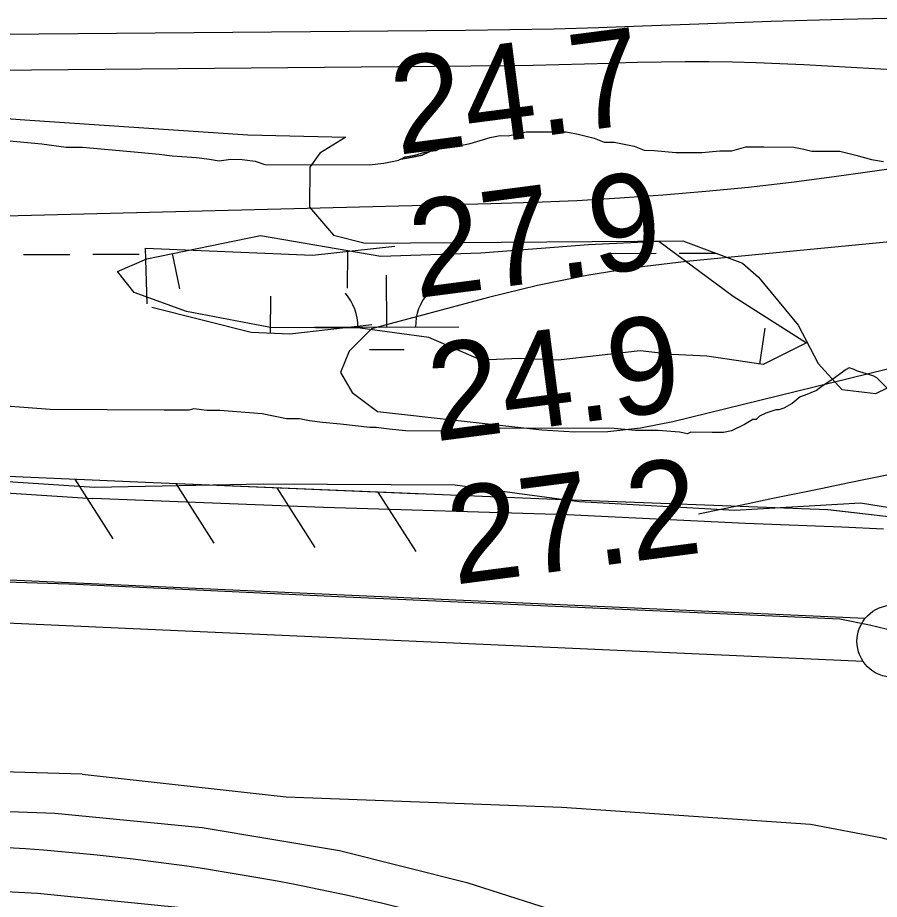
# Model space of a CAD drawing. Extents: x 3329297 to 3367176, y 649250 to 674653.
# Drawn here: x 3335913 to 3336510, y 657903 to 658513 of the extents above; entities that cross this region are included whole.
import ezdxf

# ---------------------------------------------------------------- set-up
doc = ezdxf.new("R2010")
doc.units = 0
for name, color, linetype in [('V-BORW-LINE', 7, 'Continuous'), ('V-FLOD-BASE', 7, 'Continuous'), ('V-LEVE-TOET', 7, 'Continuous'), ('V-RIVR-RANG', 7, 'Continuous'), ('V-ROAD-CNTR', 7, 'Continuous'), ('V-RRAP-FSHR', 7, 'Continuous'), ('V-SITE-VEGE', 7, 'Continuous'), ('V-SURV-LINE', 7, 'Continuous'), ('V-TOPO-MAJR', 7, 'Continuous'), ('V-TOPO-MINR', 7, 'Continuous'), ('V-TOPO-SHOR', 7, 'Continuous'), ('V-WETL-SWMP', 7, 'Continuous')]:
    doc.layers.add(name, color=color, linetype=linetype)

msp = doc.modelspace()

# ---------------------------------------------------------------- linework, layer by layer
at = {"layer": 'V-BORW-LINE'}
for p, q in [((3336141.72, 658325.74), (3336141.9, 658350.74)), ((3336020.46, 658349.67), (3336025.51, 658325.19)), ((3336088.48, 658295.15), (3336088.65, 658320.15)), ((3336427.12, 658273.26), (3336430.85, 658297.98))]:
    msp.add_line(p, q, dxfattribs=at)
for points in [[(3336234.34, 658275.82), (3336198.03, 658291.59), (3336150.53, 658298.19), (3336088.51, 658298.62), (3336030.39, 658309.67), (3335994.17, 658322.66), (3335982.54, 658337.33), (3336002.78, 658346.02), (3336081.54, 658362.3), (3336164.75, 658347.83), (3336234.04, 658350.19), (3336308.57, 658355.95), (3336357.23, 658358.2), (3336408.64, 658320.29), (3336459.53, 658288.04), (3336429.47, 658272.9), (3336390.58, 658278.77), (3336366.24, 658279.77), (3336344.41, 658282.4)], [(3336003, 658314.87), (3336001.87, 658353.39), (3336117.59, 658348.49), (3336174.48, 658354.91)], [(3336006.4, 658312.61), (3336075.04, 658295.25), (3336101.73, 658294.11), (3336158.61, 658300.53)], [(3336344.41, 658282.4), (3336287.52, 658275.98), (3336260.83, 658277.12), (3336234.34, 658275.82)]]:
    msp.add_lwpolyline(points, dxfattribs=at)
at = {"layer": 'V-FLOD-BASE'}
for points in [[(3335948.8, 658120.96), (3335693.51, 658129), (3335488.97, 658143.17), (3335303.01, 658149.81)], [(3336520.37, 658088.35), (3336503.24, 658092.55), (3336482.67, 658096.77), (3336363.27, 658102.14), (3336135.47, 658112.16), (3335948.8, 658120.96)]]:
    msp.add_lwpolyline(points, dxfattribs=at)
at = {"layer": 'V-LEVE-TOET'}
for points in [[(3335518.27, 658202.87), (3335809.51, 658190.45), (3335965.43, 658180.13)], [(3336512.71, 658158.99), (3336483.9, 658160.5), (3336417.35, 658162.88), (3336293.88, 658168.96), (3336125.11, 658173.88), (3335965.43, 658180.13)], [(3335958.07, 657989.51), (3335776.1, 657994.77), (3335588.15, 658002.1), (3335408.9, 658012.67), (3335256.34, 658024.29), (3335101.69, 658027.93), (3334929.09, 658037.09), (3334818.5, 658045.6), (3334667.9, 658053.86), (3334510.63, 658061.53), (3334345.37, 658071.29), (3334170.71, 658074.47), (3334012.75, 658080.15), (3333856.17, 658090.48), (3333698.22, 658097.48), (3333552.93, 658103.03), (3333424.89, 658106.3)], [(3335958.07, 657989.51), (3336099.34, 657973.74), (3336290.05, 657966.65), (3336462.22, 657954.85), (3336510.89, 657945.7), (3336552.69, 657934.52), (3336742.35, 657850.59)]]:
    msp.add_lwpolyline(points, dxfattribs=at)
at = {"layer": 'V-ROAD-CNTR'}
msp.add_arc((3335808.77, 656388.71), 1552.92, 73.96438, 88.70282, dxfattribs=at)
at = {"layer": 'V-RRAP-FSHR'}
for p, q in [((3335952.96, 658193.52), (3335979.21, 658152.34)), ((3336022.89, 658190.5), (3336049.2, 658149.36)), ((3336092.83, 658187.57), (3336119.14, 658146.43)), ((3336162.77, 658184.63), (3336189.08, 658143.49))]:
    msp.add_line(p, q, dxfattribs=at)
for points in [[(3337436.25, 658138.56), (3337285.22, 658088.26), (3337152.46, 658041.91), (3337105.55, 658020.2), (3337055.05, 658009.3), (3337016.86, 658003.94), (3336954.23, 658002.91), (3336894.74, 658011.23), (3336857.65, 658020.06), (3336761.77, 658060.55), (3336682.75, 658103.93), (3336605.7, 658137.89), (3336556.35, 658160.49), (3336524.36, 658166.7), (3336474.22, 658172.43), (3336279.83, 658179.72), (3336007.25, 658191.16), (3335726.62, 658203.34), (3335473.15, 658213.51), (3335309.33, 658220.34)], [(3336194.12, 658183.32), (3336007.25, 658191.16), (3335726.62, 658203.34), (3335473.15, 658213.51), (3335309.33, 658220.34)], [(3337436.25, 658138.56), (3337285.22, 658088.26), (3337152.46, 658041.91), (3337105.55, 658020.2), (3337055.05, 658009.3), (3337016.86, 658003.94), (3336954.23, 658002.91), (3336894.74, 658011.23), (3336857.65, 658020.06), (3336761.77, 658060.55), (3336682.75, 658103.93), (3336605.7, 658137.89), (3336556.35, 658160.49), (3336524.36, 658166.7), (3336476.49, 658172.17)]]:
    msp.add_lwpolyline(points, dxfattribs=at)
at = {"layer": 'V-SITE-VEGE'}
for points in [[(3335902.97, 658428.09), (3335930.05, 658425.7), (3335946.97, 658423.36), (3335958.25, 658423.31), (3335996.61, 658419.74), (3336011.28, 658418.54), (3336020.3, 658417.37), (3336037.23, 658416.16), (3336046.25, 658414.99), (3336053.02, 658413.83), (3336060.92, 658414.92), (3336068.82, 658414.88), (3336077.85, 658413.71), (3336084.61, 658411.42), (3336156.84, 658411.08), (3336167, 658412.16), (3336171.52, 658413.26), (3336177.22, 658414.29), (3336177.8, 658414.68), (3336178.35, 658414.95), (3336178.58, 658415.06), (3336186.62, 658416.36), (3336193.54, 658417.71), (3336199.1, 658420.45), (3336203.16, 658421.01), (3336207.69, 658423.25), (3336212.93, 658424.53), (3336219.85, 658424.5), (3336226.76, 658425.85), (3336240.61, 658429.93), (3336247.53, 658431.28), (3336253.06, 658431.25), (3336265.52, 658433.96), (3336271.05, 658433.93), (3336276.58, 658433.91), (3336293.17, 658433.83), (3336301.46, 658432.4), (3336312.5, 658429.58), (3336319.4, 658426.79), (3336326.31, 658426.75), (3336340.13, 658423.92), (3336347.03, 658421.12), (3336353.94, 658421.09), (3336369.14, 658419.64), (3336378.82, 658419.59), (3336387.12, 658419.55), (3336399.57, 658420.87), (3336407.86, 658420.83), (3336417.55, 658423.55), (3336430, 658423.49), (3336450.73, 658423.39)], [(3336450.73, 658423.39), (3336457.64, 658421.98), (3336463.17, 658420.57), (3336474.23, 658420.52), (3336482.52, 658420.48), (3336493.57, 658417.66), (3336504.62, 658414.84), (3336512.9, 658413.42)], [(3336536.36, 658235.44), (3336508.28, 658263.8), (3336506.03, 658264.94), (3336502.65, 658266.08), (3336494.76, 658268.37), (3336492.51, 658269.52), (3336489.13, 658270.66), (3336486.86, 658269.54), (3336477.8, 658262.81), (3336471.01, 658258.33), (3336466.48, 658254.97), (3336458.56, 658251.62), (3336455.17, 658250.51), (3336449.51, 658246.02), (3336443.85, 658242.66), (3336440.45, 658241.55), (3336438.2, 658241.56), (3336431.41, 658239.33), (3336426.89, 658237.1), (3336424.62, 658234.85), (3336422.36, 658234.86), (3336416.7, 658231.5), (3336407.65, 658227.03), (3336402, 658225.93), (3336396.36, 658225.96), (3336394.1, 658225.97), (3336379.43, 658226.04), (3336377.17, 658224.92), (3336371.53, 658226.08), (3336356.86, 658227.28), (3336341.06, 658227.35), (3336326.4, 658228.55), (3336247.39, 658228.93), (3336224.81, 658227.91), (3336211.26, 658226.84), (3336181.92, 658226.98), (3336170.64, 658228.16), (3336161.62, 658229.33), (3336157.1, 658229.36), (3336136.79, 658231.71), (3336124.38, 658232.9), (3336115.36, 658234.07), (3336108.59, 658235.23), (3336099.56, 658235.28), (3336082.65, 658238.74), (3336053.32, 658241.14), (3336044.29, 658241.19), (3336035.27, 658242.36), (3336031.87, 658241.24), (3336014.94, 658241.33), (3335935.94, 658241.7), (3335905.48, 658244.1)]]:
    msp.add_lwpolyline(points, dxfattribs=at)
for points in [[(3336199.1, 658420.45), (3336201.86, 658421.82), (3336207.69, 658423.25), (3336203.16, 658421.01)], [(3336178.58, 658415.06), (3336181.7, 658416.6), (3336188.47, 658417.7), (3336195.26, 658419.92), (3336199.1, 658420.45), (3336193.54, 658417.71), (3336186.62, 658416.36)]]:
    msp.add_lwpolyline(points, close=True, dxfattribs=at)
at = {"layer": 'V-SURV-LINE'}
for points in [[(3333424.71, 658235.03), (3336500.17, 658097.33)], [(3336498.83, 658067.36), (3333424.75, 658205)]]:
    msp.add_lwpolyline(points, dxfattribs=at)
msp.add_circle((3336519.46, 658081.45), 25, dxfattribs=at)
at = {"layer": 'V-TOPO-MAJR'}
for points in [[(3334841.6, 658340.97), (3334907.7, 658346.53), (3335009.3, 658353.71), (3335024.71, 658354.68), (3335040.13, 658355.49), (3335055.56, 658356.06), (3335070.99, 658356.47), (3335204.04, 658358.98), (3335286.01, 658360.61), (3335367.97, 658362.35), (3335449.93, 658364.24), (3335531.89, 658366.24), (3336240.94, 658384.23), (3336270.75, 658385.21), (3336300.54, 658386.49), (3336330.31, 658388.22), (3336360.07, 658390.25), (3336389.78, 658392.79), (3336419.46, 658395.7), (3336449.07, 658399.18), (3336478.64, 658403.02), (3337100.69, 658489.89)], [(3336746.29, 658380.06), (3336376.54, 658344.21), (3336341.91, 658339.98), (3336307.48, 658334.62), (3336273.37, 658327.56), (3336239.46, 658319.37), (3336158.34, 658297.63), (3336142.85, 658282.11), (3336136.82, 658267.3)], [(3337163.17, 658327.88), (3336487.88, 658190.74), (3336470.67, 658187.23), (3336453.46, 658183.7), (3336436.26, 658180.15), (3336419.07, 658176.57), (3336384.68, 658169.4)], [(3336136.82, 658267.3), (3336144.98, 658253.55), (3336162.61, 658240.51), (3336276.39, 658227.66), (3336299.21, 658226.3), (3336321.93, 658226.55), (3336344.49, 658229.2), (3336366.95, 658233.46), (3336612.51, 658293.68)]]:
    msp.add_lwpolyline(points, dxfattribs=at)
at = {"layer": 'V-TOPO-MINR'}
for points in [[(3335901.12, 658501.39), (3336223.55, 658504.29), (3336254.18, 658504.7), (3336284.8, 658505.29), (3336315.42, 658506.15), (3336346.03, 658507.19), (3336384.93, 658508.68), (3336435, 658510.4), (3336485.07, 658511.87), (3336535.15, 658512.93)], [(3335669.47, 658474.57), (3336252.6, 658479.89), (3336270.33, 658480.13), (3336288.07, 658480.45), (3336305.8, 658480.92), (3336323.53, 658481.49), (3336326.13, 658481.58), (3336342.56, 658482.06), (3336358.99, 658482.41), (3336375.43, 658482.55), (3336391.87, 658482.55), (3336408.3, 658482.32), (3336424.74, 658481.93), (3336441.16, 658481.29), (3336457.58, 658480.49), (3336572.46, 658473.99)]]:
    msp.add_lwpolyline(points, dxfattribs=at)
at = {"layer": 'V-TOPO-SHOR'}
for points in [[(3333462.61, 658069.31), (3333547.91, 658065.45), (3333666.3, 658062.83), (3333939.08, 658049.73), (3334145.85, 658038.7), (3334389.4, 658029.31), (3334654.02, 658016.97), (3334879.17, 658005.74), (3335107.76, 657997.87), (3335394.83, 657985.98), (3335550.63, 657980.92), (3335756.72, 657969.21), (3335939.05, 657962.51), (3336041.03, 657952.58), (3336136.14, 657936.6), (3336224.38, 657914.57), (3336309.59, 657887.37)], [(3334783.11, 657960.79), (3334939.95, 657955.03), (3335172.44, 657941.65), (3335362.01, 657934.86), (3335536.55, 657925.51), (3335750.66, 657916.42), (3335927.25, 657907.04)], [(3335927.25, 657907.04), (3336045.24, 657895.49), (3336163.87, 657875.03), (3336255.72, 657851.94), (3336286.89, 657843.46), (3336337.97, 657829.58), (3336450.34, 657791.3), (3336583.27, 657746.05), (3336637.43, 657734.13), (3336714.2, 657714.54), (3336743.69, 657709.6), (3336760.83, 657706.08), (3336776.6, 657704.64), (3336889.83, 657702.72), (3336932.39, 657703.89)]]:
    msp.add_lwpolyline(points, dxfattribs=at)
at = {"layer": 'V-WETL-SWMP'}
for p, q in [((3335864.7, 658446.36), (3335918.32, 658442.18)), ((3335918.32, 658442.18), (3336072.65, 658431.83)), ((3336072.65, 658431.83), (3336140.57, 658430.14)), ((3336140.57, 658430.14), (3336122.55, 658419.16)), ((3336122.55, 658419.16), (3336115.59, 658409.52)), ((3336115.59, 658409.52), (3336115.45, 658381.87)), ((3336115.45, 658381.87), (3336131.95, 658362.43)), ((3336131.95, 658362.43), (3336154.05, 658356.79)), ((3336154.05, 658356.79), (3336373.89, 658358.51)), ((3336373.89, 658358.51), (3336415.3, 658343.1)), ((3336323.4, 658349.85), (3336355.4, 658349.91)), ((3336371.4, 658349.94), (3336396.79, 658349.99)), ((3335917.49, 658349.08), (3335949.49, 658349.14)), ((3335965.49, 658349.17), (3335997.49, 658349.23)), ((3336415.3, 658343.1), (3336426.31, 658333.37)), ((3336168.9, 658298.81), (3336168.84, 658334.81)), ((3336426.31, 658333.37), (3336453.8, 658300.06)), ((3336118.9, 658298.72), (3336218.9, 658298.91)), ((3336453.8, 658300.06), (3336467.5, 658273.72)), ((3336156.93, 658283.36), (3336180.93, 658283.41)), ((3336467.5, 658273.72), (3336484.01, 658255.67)), ((3336507.5, 658252.79), (3336535.22, 658266.48)), ((3336484.01, 658255.67), (3336507.5, 658252.79)), ((3335966.53, 658187.92), (3335764.21, 658200.87)), ((3336083.64, 658190.12), (3335966.53, 658187.92)), ((3336216.37, 658189.49), (3336083.64, 658190.12)), ((3336302.03, 658178.02), (3336216.37, 658189.49)), ((3336409.85, 658171.97), (3336302.03, 658178.02)), ((3336496.98, 658177.08), (3336409.85, 658171.97)), ((3336430.58, 658173.19), (3336430.58, 658173.45)), ((3336549.47, 658168.54), (3336496.98, 658177.08))]:
    msp.add_line(p, q, dxfattribs=at)
for centre, start, end in [((3336113.66, 658299.18), 359.33648, 40.88014), ((3336224.15, 658299.39), 139.33648, 180.88013)]:
    msp.add_arc(centre, 35.25, start, end, dxfattribs=at)

# ---------------------------------------------------------------- texts
at = {"layer": 'V-RIVR-RANG'}
for s, p in [('24.7', (3336176.5, 658417.93)), ('27.9', (3336189.36, 658318.76)), ('24.9', (3336202.48, 658219.63)), ('27.2', (3336215.86, 658120.52))]:
    msp.add_text(s, height=67, rotation=7.39833, dxfattribs=at).set_placement(p)

doc.saveas('drawing.dxf')
